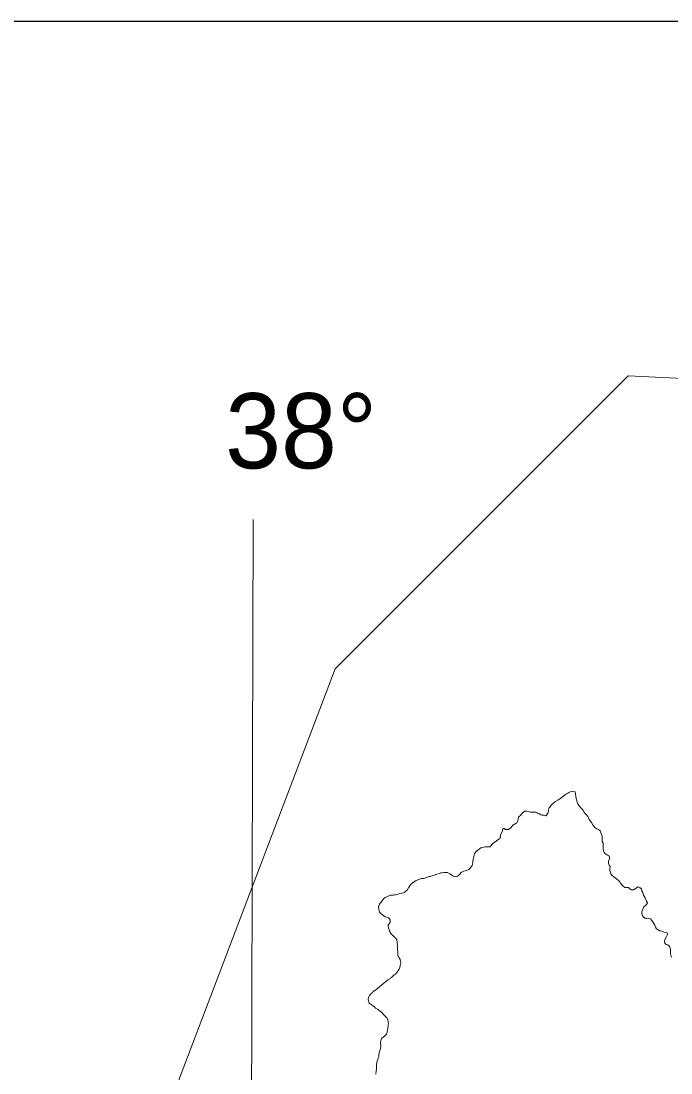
# Model space of a CAD drawing. Extents: x 553962 to 842807, y 8883888 to 9032388.
# Drawn here: x 801431 to 804027, y 9022210 to 9026410 of the extents above; entities that cross this region are included whole.
import ezdxf

# ---------------------------------------------------------------- set-up
doc = ezdxf.new("R2010")
doc.units = 0
doc.header["$LTSCALE"] = 200
doc.layers.add('1', color=7, linetype='Continuous', lineweight=13)

msp = doc.modelspace()

# ---------------------------------------------------------------- linework, layer by layer
at = {"layer": '1', "lineweight": 25}
msp.add_lwpolyline([(797016.5, 9026409.9), (835751.5, 9026409.9), (835751.5, 9003152.7), (797016.5, 9003152.7)], close=True, dxfattribs=at)
msp.add_lwpolyline([(797016.5, 9026409.9), (835751.5, 9026409.9), (835751.5, 9003152.7), (797016.5, 9003152.7)], close=True, dxfattribs=at)
at = {"layer": '1'}
for points in [[(813587.8, 9020031.3), (808955.7, 9023027.3), (806942.1, 9023852.1), (805774.1, 9024899.8), (803855.8, 9024993.4), (802686.1, 9023823.1), (801937.5, 9021857)], [(802358.2, 9024419.4), (802335.1, 9016201.5), (802313.4, 9008859.6)], [(802358.2, 9024419.4), (802335.1, 9016201.5), (802313.4, 9008859.6)], [(803644.3, 9023331.8), (803643.2, 9023332), (803635, 9023333), (803624.5, 9023332.2), (803619.3, 9023329.9), (803614.5, 9023327.5), (803609.6, 9023324.5), (803605.4, 9023321.6), (803593.7, 9023312.7), (803589.6, 9023309.8), (803586.3, 9023307.5), (803579.5, 9023301.2), (803575.4, 9023298.6), (803565.8, 9023293.4), (803561.3, 9023290.6), (803557.1, 9023287.6), (803553.8, 9023284.6), (803548.3, 9023278.6), (803542.7, 9023271.4), (803540.7, 9023267.9), (803538.8, 9023264.1), (803537.5, 9023259.2), (803535.7, 9023249.3), (803535, 9023247.6), (803530.2, 9023239.3), (803527.1, 9023236.8), (803525.7, 9023236.7), (803517.1, 9023238.7), (803511.7, 9023239.5), (803508.9, 9023241), (803501.5, 9023243.9), (803496.5, 9023246.1), (803492.4, 9023249), (803486.6, 9023251.8), (803471.5, 9023251.8), (803465.9, 9023251.5), (803460.7, 9023252.2), (803450.5, 9023254.6), (803443.1, 9023254.5), (803442.3, 9023254.4), (803435.5, 9023249.2), (803426.3, 9023237.7), (803422.1, 9023234.5), (803418.5, 9023230.8), (803417.6, 9023229.7), (803417.4, 9023229.2), (803417.4, 9023227.9), (803416.2, 9023226), (803415.2, 9023214.8), (803414.3, 9023213.2), (803413.3, 9023213), (803412, 9023209.7), (803409.6, 9023208.5), (803403.1, 9023203), (803399, 9023202.2), (803393.5, 9023197.8), (803393, 9023195.9), (803392.2, 9023195.4), (803386.7, 9023188.1), (803383.7, 9023185.5), (803377.8, 9023181.7), (803376.9, 9023181.5), (803368.5, 9023181.3), (803368.2, 9023181.4), (803367.6, 9023182.2), (803366.2, 9023182.2), (803364.1, 9023183.6), (803363.6, 9023184.4), (803361.9, 9023184.8), (803360.8, 9023185.9), (803356.1, 9023185.3), (803355.7, 9023183.5), (803354.6, 9023182.6), (803354.4, 9023182.3), (803353.7, 9023174.7), (803346.7, 9023163.1)], [(803849.5, 9022950.6), (803842.7, 9022950.1), (803835.6, 9022955.3), (803830.3, 9022960.8), (803825.8, 9022967.1), (803822, 9022972.8), (803817.5, 9022978.3), (803810.9, 9022984.1), (803804.1, 9022988.6), (803798.6, 9022992.8), (803791.8, 9022998.8), (803787.2, 9023005.1), (803782.1, 9023018.8), (803782.6, 9023026.6), (803783.6, 9023033.7), (803779.3, 9023039.2), (803777.5, 9023046.7), (803777.7, 9023055), (803779.7, 9023062.2), (803783.2, 9023068.8), (803779.7, 9023075.8), (803772.6, 9023080.3), (803766.1, 9023083.3), (803759.8, 9023090), (803757.5, 9023096.8), (803755.9, 9023105.3), (803755.9, 9023120.9), (803755.6, 9023127.7), (803752.3, 9023134.2), (803752.3, 9023148.2), (803751.7, 9023155), (803749.7, 9023162), (803746.2, 9023168.6), (803743.9, 9023176.6), (803736.8, 9023181.8), (803730.5, 9023184.6), (803724.5, 9023188.6), (803719.4, 9023193.8), (803714.6, 9023200.6), (803709.8, 9023209.3), (803700.7, 9023222.3), (803698, 9023228.6), (803694.2, 9023234.4), (803689.1, 9023240.4), (803683.3, 9023246.6), (803678.5, 9023252.6), (803675.5, 9023259.6), (803668.9, 9023265.9), (803658.8, 9023277.1), (803654.3, 9023284.7), (803652.5, 9023291.7), (803647.5, 9023305.8), (803644.3, 9023331.8)], [(803346.7, 9023163.1), (803346.7, 9023162.2), (803345.1, 9023154), (803345.4, 9023152.7), (803344.9, 9023149.3), (803343.8, 9023146.2), (803337.2, 9023141.8), (803328.7, 9023135.5), (803318.9, 9023129), (803314.8, 9023125.4), (803311.5, 9023121.7), (803308.5, 9023117.5), (803304.1, 9023113.3), (803301.3, 9023112.4), (803294.2, 9023112.7), (803284.1, 9023112.7), (803267.5, 9023108.5), (803253.5, 9023098), (803248.5, 9023093.6), (803245.5, 9023089.5), (803242.5, 9023084.6), (803241, 9023079.5), (803237.2, 9023064.1), (803236, 9023054), (803235.8, 9023048.4), (803234.3, 9023043.6), (803232.5, 9023038.6), (803229.2, 9023032.8), (803225.7, 9023028.5), (803223, 9023025.8), (803219, 9023022.5), (803210.3, 9023018.2), (803205, 9023016.8), (803200, 9023015), (803194.7, 9023013.2), (803189.7, 9023011.3), (803182.5, 9023001.9), (803178.4, 9022998.2), (803173.6, 9022995.3), (803169, 9022993.2), (803168.3, 9022993.1), (803157.9, 9022995.4), (803157.5, 9022995.7), (803157.1, 9022996.8), (803155.9, 9022996.9), (803154.9, 9022998), (803143.7, 9023005.4), (803133.8, 9023009.8), (803132.7, 9023010.2), (803129.5, 9023010.5), (803122.8, 9023010.5), (803120.8, 9023010.2), (803112.3, 9023009.5), (803107.2, 9023008.5), (803102, 9023006.6), (803097.7, 9023005.2), (803091.6, 9023003.6), (803081.6, 9022999.9), (803076.3, 9022998.5), (803071.1, 9022996.6), (803065.7, 9022994.8), (803060.7, 9022993.9), (803050.8, 9022990.8), (803040.2, 9022986.9), (803038.1, 9022986.5), (803029.8, 9022985.8), (803009.6, 9022978.2), (803004.5, 9022975.9), (802994.2, 9022969), (802990.4, 9022965.2), (802987.1, 9022961), (802983.9, 9022957.4), (802978.7, 9022948.7), (802972.6, 9022939.3), (802968.4, 9022935.2), (802963.7, 9022932.1), (802958.7, 9022929), (802953.4, 9022927.2), (802951.6, 9022927.1), (802943.3, 9022925.9), (802937.8, 9022923.6), (802932.8, 9022922.4), (802928.2, 9022921.5), (802922.5, 9022921), (802917.2, 9022919.8), (802906.5, 9022919.3)], [(803944.4, 9022825), (803937.6, 9022826.9), (803930.1, 9022827.9), (803923, 9022828.1), (803917, 9022831.6), (803913, 9022837.1), (803910.9, 9022845.7), (803910.6, 9022853.4), (803912.6, 9022860), (803915.1, 9022866.5), (803918.3, 9022872.6), (803923.6, 9022877.6), (803929.6, 9022882.4), (803932.9, 9022888.7), (803929.3, 9022895.2), (803926, 9022902.5), (803923.5, 9022909.5), (803919.2, 9022915.5), (803915.9, 9022922.8), (803913.9, 9022930), (803910.8, 9022937.5), (803908.8, 9022944.6), (803903.8, 9022949.3), (803896, 9022952.5), (803889.4, 9022949), (803883.7, 9022944.7), (803877.2, 9022941.2), (803869.1, 9022941.4), (803862.6, 9022945.6), (803857, 9022950.9), (803849.5, 9022950.6)], [(802906.5, 9022919.3), (802885.5, 9022909.8), (802879.1, 9022904.9), (802877.8, 9022904.3), (802877.3, 9022902.2), (802875.4, 9022900.6), (802872.8, 9022896.7), (802867.9, 9022890.5), (802865.6, 9022887.2), (802863.1, 9022884.1), (802859.7, 9022876.1), (802859.2, 9022875.5), (802860.2, 9022862.3), (802860.8, 9022857.7), (802862.2, 9022853.8), (802865.9, 9022848.8), (802869.9, 9022845.2), (802875, 9022840.8), (802879.9, 9022837.2), (802885.6, 9022833.8), (802895.7, 9022830.2), (802899.1, 9022828.8), (802901.9, 9022826.8), (802905.1, 9022819.9), (802905.7, 9022815.5), (802905.2, 9022811.5), (802904.9, 9022810.8), (802903.6, 9022809.4), (802902.8, 9022807.3), (802899.1, 9022802.5), (802898.6, 9022801.3), (802897.8, 9022800.4), (802896.8, 9022794.4), (802898.5, 9022788.9)], [(804029.9, 9022670.4), (804026.3, 9022678.2), (804024.6, 9022686.5), (804024.5, 9022701), (804024.2, 9022708.6), (804020.7, 9022715.3), (804014.6, 9022720.8), (804007.8, 9022723.1), (804001.8, 9022727.8), (804001, 9022735.3), (804002.7, 9022742.1), (804009.5, 9022755.2), (804012.7, 9022762.7), (804011.7, 9022769.5), (804004.2, 9022770.7), (803996.6, 9022772.7), (803990.3, 9022775.5), (803981.5, 9022777.2), (803975.2, 9022780.7), (803968.9, 9022785.9), (803964.6, 9022792.4), (803961.8, 9022799.7), (803954.5, 9022813.7), (803949.5, 9022819.7), (803944.4, 9022825)], [(802904.2, 9022773.7), (802907.6, 9022766.1), (802917.3, 9022757.9), (802924.2, 9022750.9), (802928.1, 9022747.7), (802930.7, 9022743.9), (802930.9, 9022742.6), (802931.5, 9022742.3), (802932.4, 9022738.3), (802932.8, 9022734.2), (802933.4, 9022730.9), (802933.5, 9022727.7), (802934.1, 9022724.4), (802934.1, 9022721.3), (802933.8, 9022718.1), (802934.1, 9022714), (802934.2, 9022701.6), (802935.5, 9022695.1), (802935.5, 9022688.7), (802936.5, 9022679.2), (802937.8, 9022675.8), (802938.8, 9022674.4), (802941.4, 9022669.4), (802945.2, 9022663), (802947.2, 9022656.7), (802947.5, 9022653.7), (802947.3, 9022650.2), (802947.2, 9022646.9), (802945.9, 9022639), (802945.1, 9022635.6), (802943.8, 9022631.6), (802942.8, 9022627.8), (802941.3, 9022624.4), (802940.2, 9022622.5), (802935.9, 9022616.9), (802934.8, 9022615.2), (802933.5, 9022612.7), (802932.1, 9022610.6), (802927.6, 9022605.8), (802926.1, 9022604.6), (802923.5, 9022602.9), (802921.8, 9022601.3), (802920.3, 9022600.3), (802917.9, 9022598), (802916.5, 9022596.3), (802910.7, 9022591.6), (802908.5, 9022589.5), (802906.2, 9022587.6), (802901.7, 9022584.4), (802896.5, 9022581.1), (802890, 9022576.4), (802887.4, 9022574.8), (802872.4, 9022562.3), (802870.1, 9022560.1), (802864.3, 9022555.6), (802862.1, 9022553.3), (802857, 9022549.2), (802853.5, 9022545.7), (802852, 9022544.6), (802848.6, 9022542.3), (802846.4, 9022541.2), (802844.2, 9022539.6), (802841.9, 9022538.3), (802838, 9022534.4), (802834.7, 9022531.9), (802832.9, 9022530.2), (802829.2, 9022527.4), (802828, 9022526.3), (802826.4, 9022523.6), (802822.6, 9022519.2), (802819.7, 9022514.3), (802818.4, 9022510.3), (802817.5, 9022503.9), (802817.6, 9022501.3)], [(802898.5, 9022788.9), (802900.9, 9022781.4), (802904.2, 9022773.7)], [(802817.6, 9022501.3), (802821.3, 9022489.8), (802821.8, 9022488.9), (802833.9, 9022481), (802834.3, 9022480.1), (802836.5, 9022478.5), (802842.7, 9022473.3), (802847.1, 9022469.2), (802851.8, 9022465.9), (802857.1, 9022462.6), (802862, 9022459.2), (802872, 9022451.8), (802874.1, 9022448.1), (802876, 9022446.7), (802876.1, 9022445.2), (802877, 9022445), (802877.1, 9022444.2), (802888.1, 9022433.7), (802891.9, 9022429.4), (802895, 9022424.6), (802895.8, 9022423.6), (802897.4, 9022413), (802898.1, 9022407.5), (802897.5, 9022402.6), (802897.5, 9022397.3), (802896.2, 9022387.3), (802895.2, 9022381.8), (802892.9, 9022372.2), (802890.9, 9022366.7), (802887.7, 9022362.3), (802887.5, 9022361.2), (802886.2, 9022361), (802881.3, 9022355.8), (802878.2, 9022353.7)], [(802878.2, 9022353.7), (802870.8, 9022346.8), (802867.2, 9022334), (802867.1, 9022327.6), (802867.8, 9022321), (802867.8, 9022314.9), (802866.9, 9022308.5), (802865.2, 9022301.7), (802863, 9022294.9), (802860.5, 9022282.6), (802859.8, 9022275.9), (802858, 9022269.6), (802856.3, 9022263.2), (802853.8, 9022256.6), (802852.2, 9022250.4), (802851.3, 9022244), (802851.3, 9022237.5), (802850.1, 9022224.9), (802850, 9022218.2), (802847.6, 9022205.6)]]:
    msp.add_lwpolyline(points, dxfattribs=at)

# ---------------------------------------------------------------- texts
msp.add_text('38°', height=300, dxfattribs=at).set_placement((802246.3, 9024624))
msp.add_text('38°', height=300, dxfattribs=at).set_placement((802246.3, 9024624))

doc.saveas('drawing.dxf')
